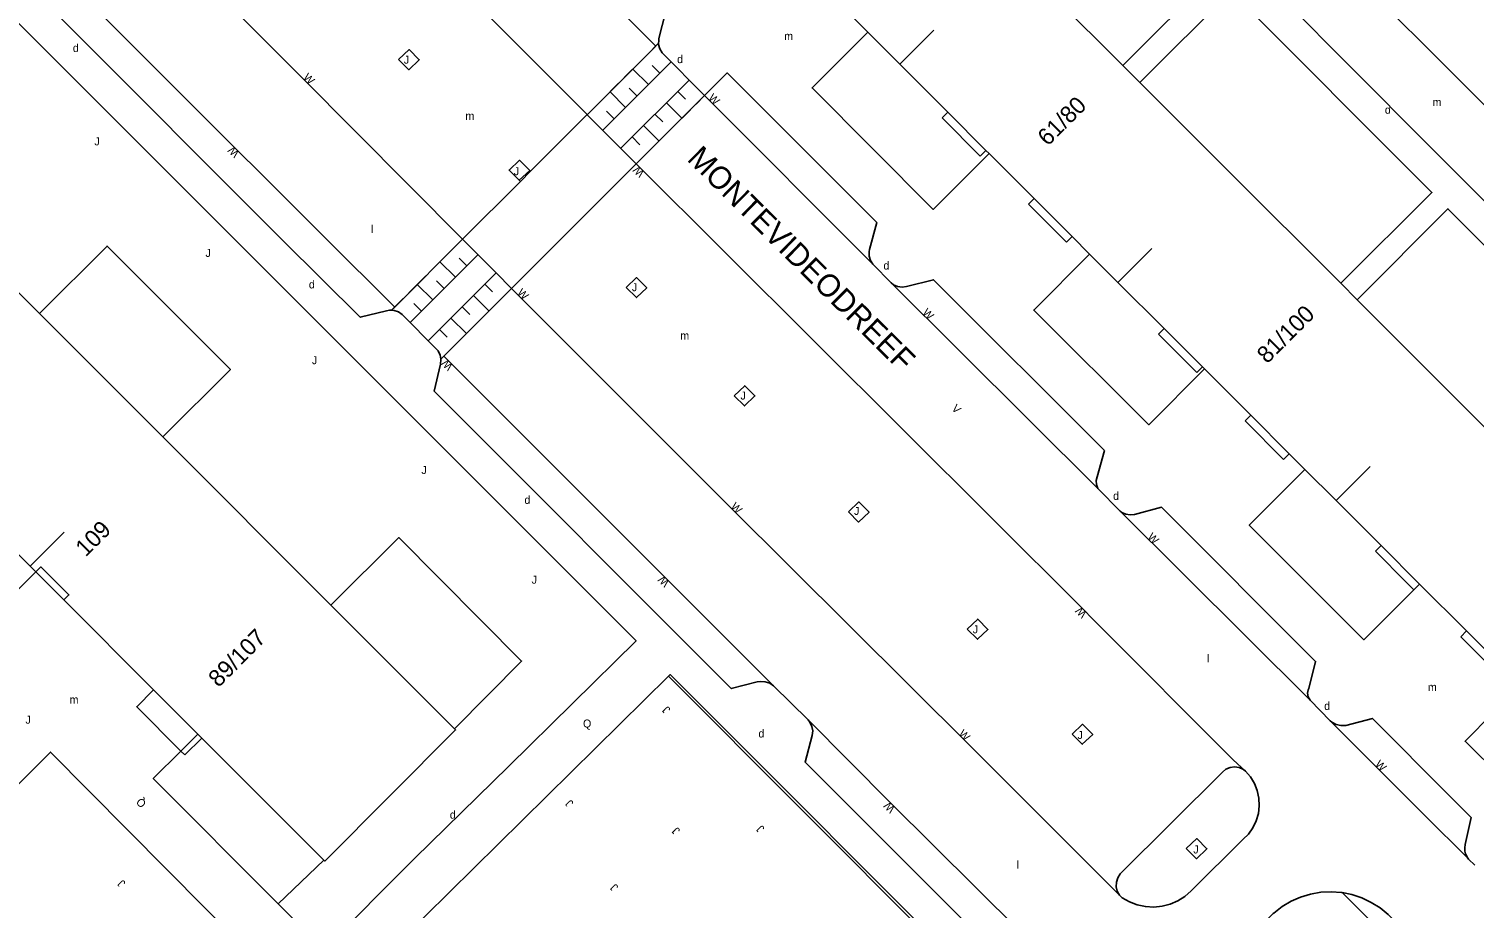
# Model space of a CAD drawing. Extents: x 134999 to 136502, y 457398 to 459002.
# Drawn here: x 135644.5 to 135734.8, y 458872.4 to 458927.3 of the extents above; entities that cross this region are included whole.
import ezdxf

# ---------------------------------------------------------------- set-up
doc = ezdxf.new("R2010")
doc.units = 0
for name, color, linetype in [('RI_DGTB_15', 7, 'Continuous'), ('RI_DGTB_29', 7, 'Continuous'), ('RI_DGTB_3', 7, 'Continuous'), ('RI_DGTB_30', 7, 'Continuous'), ('RI_DGTB_31', 7, 'Continuous'), ('RI_DGTB_35', 7, 'Continuous'), ('RI_DGTB_36', 7, 'Continuous'), ('RI_DGTB_37', 7, 'Continuous'), ('RI_DGTB_43', 7, 'Continuous'), ('RI_DGTB_48', 7, 'Continuous'), ('RI_DGTB_49', 7, 'Continuous'), ('RI_DGTB_53', 7, 'Continuous'), ('RI_DGTB_54', 7, 'Continuous'), ('RI_DGTB_7', 7, 'Continuous')]:
    doc.layers.add(name, color=color, linetype=linetype)

msp = doc.modelspace()

# ---------------------------------------------------------------- linework, layer by layer
at = {"layer": 'RI_DGTB_15'}
for p, q in [((135698.88, 458925.124), (135701.002, 458927.246)), ((135712.516, 458911.486), (135714.638, 458913.608)), ((135726.152, 458897.848), (135728.274, 458899.97)), ((135644.513, 458893.738), (135646.651, 458895.873))]:
    msp.add_line(p, q, dxfattribs=at)
at = {"layer": 'RI_DGTB_3'}
for p, q in [((135712.821, 458925.042), (135705.81, 458932.054)), ((135698.879, 458925.123), (135696.875, 458927.127)), ((135713.881, 458923.983), (135712.821, 458925.042)), ((135719.447, 458918.417), (135713.881, 458923.983)), ((135645.111, 458909.535), (135634.837, 458919.809)), ((135726.437, 458911.426), (135719.447, 458918.417)), ((135712.515, 458911.485), (135710.744, 458913.256)), ((135727.468, 458910.395), (135726.437, 458911.426)), ((135733.083, 458904.779), (135727.468, 458910.395)), ((135652.716, 458901.929), (135645.111, 458909.535)), ((135739.792, 458898.069), (135733.083, 458904.779)), ((135652.814, 458901.831), (135652.716, 458901.929)), ((135663.332, 458891.313), (135652.814, 458901.831)), ((135726.152, 458897.848), (135724.204, 458899.796)), ((135644.889, 458893.392), (135646.636, 458891.642)), ((135671.051, 458883.593), (135663.332, 458891.313))]:
    msp.add_line(p, q, dxfattribs=at)
for points in [[(135696.875, 458927.127), (135695.958, 458928.043)], [(135701.889, 458922.113), (135698.879, 458925.123)], [(135704.27, 458919.732), (135701.889, 458922.113)], [(135704.463, 458919.539), (135704.27, 458919.732)], [(135707.285, 458916.716), (135704.463, 458919.539)], [(135709.657, 458914.344), (135707.285, 458916.716)], [(135710.744, 458913.256), (135709.657, 458914.344)], [(135715.402, 458908.598), (135712.515, 458911.485)], [(135717.796, 458906.204), (135715.402, 458908.598)], [(135717.923, 458906.077), (135717.796, 458906.204)], [(135720.818, 458903.182), (135717.923, 458906.077)], [(135723.222, 458900.778), (135720.818, 458903.182)], [(135637.007, 458901.278), (135644.528, 458893.754)], [(135724.204, 458899.796), (135723.222, 458900.778)], [(135728.963, 458895.035), (135726.152, 458897.848)], [(135731.367, 458892.632), (135728.963, 458895.035)], [(135644.528, 458893.754), (135644.889, 458893.392)], [(135646.636, 458891.642), (135646.949, 458891.955), (135645.204, 458893.702), (135644.889, 458893.392)], [(135734.297, 458889.702), (135731.367, 458892.632)], [(135646.636, 458891.642), (135652.249, 458886.025)], [(135736.761, 458887.238), (135734.297, 458889.702)], [(135652.249, 458886.025), (135655.019, 458883.253)], [(135655.019, 458883.253), (135655.259, 458883.013)], [(135655.259, 458883.013), (135662.876, 458875.391)], [(135671.051, 458883.593), (135671.122, 458883.522), (135662.939, 458875.328), (135662.876, 458875.391)]]:
    msp.add_lwpolyline(points, dxfattribs=at)
at = {"layer": 'RI_DGTB_31'}
for p, q in [((135683.091, 458925.703), (135683.812, 458926.423)), ((135680.314, 458920.993), (135684.594, 458925.268)), ((135681.664, 458924.278), (135682.734, 458925.346)), ((135683.167, 458923.843), (135682.199, 458924.812)), ((135683.881, 458924.555), (135683.397, 458925.04)), ((135680.238, 458922.853), (135681.308, 458923.921)), ((135685.716, 458924.128), (135681.444, 458919.861)), ((135682.454, 458923.13), (135681.97, 458923.615)), ((135681.741, 458922.418), (135680.773, 458923.387)), ((135684.292, 458922.706), (135685.26, 458921.737)), ((135685.004, 458923.417), (135685.488, 458922.932)), ((135686.684, 458923.159), (135686.15, 458922.626)), ((135679.346, 458921.962), (135679.881, 458922.496)), ((135681.027, 458921.705), (135680.543, 458922.19)), ((135683.58, 458921.995), (135684.064, 458921.51)), ((135685.794, 458922.27), (135684.726, 458921.203)), ((135682.868, 458921.283), (135683.836, 458920.314)), ((135682.156, 458920.572), (135682.64, 458920.088)), ((135684.37, 458920.848), (135683.302, 458919.781)), ((135682.946, 458919.425), (135682.412, 458918.892)), ((135675.752, 458918.48), (135675.098, 458917.863)), ((135675.752, 458918.48), (135675.805, 458918.427)), ((135675.169, 458917.792), (135675.098, 458917.863)), ((135671.031, 458913.658), (135671.562, 458914.189)), ((135668.281, 458908.975), (135672.53, 458913.22)), ((135669.615, 458912.243), (135670.677, 458913.305)), ((135671.114, 458911.805), (135670.146, 458912.774)), ((135671.822, 458912.513), (135671.338, 458912.997)), ((135668.198, 458910.828), (135669.26, 458911.89)), ((135673.656, 458912.08), (135669.408, 458907.838)), ((135669.697, 458910.39), (135668.729, 458911.359)), ((135670.406, 458911.098), (135669.922, 458911.582)), ((135672.948, 458911.373), (135673.432, 458910.889)), ((135674.624, 458911.111), (135674.093, 458910.581)), ((135667.111, 458909.742), (135667.844, 458910.475)), ((135668.989, 458909.683), (135668.505, 458910.167)), ((135672.24, 458910.666), (135673.208, 458909.697)), ((135673.739, 458910.227), (135672.677, 458909.167)), ((135670.824, 458909.252), (135671.792, 458908.283)), ((135671.532, 458909.959), (135672.016, 458909.475)), ((135670.116, 458908.545), (135670.6, 458908.061)), ((135672.323, 458908.813), (135671.261, 458907.753))]:
    msp.add_line(p, q, dxfattribs=at)
for points in [[(135667.562, 458925.41), (135668.216, 458926.027), (135668.852, 458925.39), (135668.198, 458924.773)], [(135681.782, 458911.169), (135682.436, 458911.786), (135683.072, 458911.149), (135682.418, 458910.532)], [(135688.536, 458904.405), (135689.19, 458905.022), (135689.826, 458904.385), (135689.172, 458903.768)], [(135695.676, 458897.146), (135696.33, 458897.763), (135696.966, 458897.126), (135696.312, 458896.509)], [(135703.098, 458889.824), (135703.752, 458890.441), (135704.388, 458889.804), (135703.734, 458889.187)], [(135709.653, 458883.26), (135710.307, 458883.877), (135710.943, 458883.24), (135710.289, 458882.623)], [(135716.786, 458876.112), (135717.44, 458876.729), (135718.076, 458876.092), (135717.422, 458875.475)]]:
    msp.add_lwpolyline(points, close=True, dxfattribs=at)
for points in [[(135675.098, 458917.863), (135674.462, 458918.5), (135675.116, 458919.117), (135675.752, 458918.48)], [(135670.907, 458907.399), (135670.199, 458906.692)]]:
    msp.add_lwpolyline(points, dxfattribs=at)
at = {"layer": 'RI_DGTB_48'}
msp.add_line((135704.398, 458866.87), (135684.429, 458886.873), dxfattribs=at)
for points in [[(135652.814, 458901.831), (135657.043, 458906.049), (135649.341, 458913.749), (135645.111, 458909.535)], [(135671.051, 458883.593), (135675.241, 458887.817), (135667.564, 458895.536), (135663.332, 458891.313)]]:
    msp.add_lwpolyline(points, dxfattribs=at)
at = {"layer": 'RI_DGTB_49'}
msp.add_line((135662.876, 458875.391), (135660.036, 458872.653), dxfattribs=at)
at = {"layer": 'RI_DGTB_53'}
msp.add_line((135734.374, 458875.512), (135731.691, 458878.171), dxfattribs=at)
for points in [[(135711.068, 458890.314), (135719.709, 458881.645), (135720.486, 458880.95)], [(135703.286, 458882.533), (135711.869, 458873.948), (135712.667, 458873.138)], [(135712.667, 458873.138), (135712.62, 458873.194), (135712.476, 458873.443), (135712.407, 458873.721), (135712.416, 458874.008), (135712.504, 458874.281), (135712.664, 458874.519), (135719.041, 458880.88), (135719.263, 458881.061), (135719.527, 458881.174), (135719.811, 458881.211), (135720.095, 458881.168), (135720.356, 458881.048), (135720.486, 458880.95)], [(135720.486, 458880.95), (135720.795, 458880.589), (135721.046, 458880.178), (135721.225, 458879.732), (135721.329, 458879.262), (135721.353, 458878.782), (135721.297, 458878.305), (135721.163, 458877.843), (135720.954, 458877.409), (135720.677, 458877.017), (135720.349, 458876.685), (135717.091, 458873.457), (135716.697, 458873.117), (135716.256, 458872.841), (135715.778, 458872.636), (135715.274, 458872.506), (135714.756, 458872.455), (135714.237, 458872.484), (135713.728, 458872.592), (135713.241, 458872.777), (135712.789, 458873.034), (135712.73, 458873.074), (135712.667, 458873.138)], [(135733.26, 458879.384), (135734.591, 458878.041), (135734.211, 458876.351), (135734.187, 458876.146), (135734.201, 458875.941), (135734.243, 458875.781), (135734.374, 458875.512)], [(135734.831, 458875.071), (135734.421, 458875.451), (135734.374, 458875.512)], [(135726.531, 458873.352), (135740.439, 458859.415), (135739.587, 458858.572), (135738.36, 458857.374), (135736.07, 458855.088), (135733.096, 458858.085), (135734.521, 458859.56), (135724.546, 458869.573), (135715.796, 458860.821), (135713.416, 458863.202)], [(135713.775, 458863.564), (135721.324, 458871.18), (135722.215, 458872.041), (135722.258, 458872.08), (135722.773, 458872.48), (135723.333, 458872.814), (135723.929, 458873.078), (135724.554, 458873.266), (135725.196, 458873.376), (135725.847, 458873.408), (135726.498, 458873.359), (135726.531, 458873.352)], [(135726.531, 458873.352), (135727.137, 458873.231), (135727.756, 458873.025), (135728.345, 458872.746), (135728.896, 458872.396), (135729.399, 458871.982), (135729.577, 458871.811), (135740.516, 458860.86), (135753.593, 458847.79), (135762.416, 458838.96)]]:
    msp.add_lwpolyline(points, dxfattribs=at)
at = {"layer": 'RI_DGTB_54'}
for p, q in [((135686.684, 458923.159), (135682.412, 458918.892)), ((135697.198, 458912.622), (135686.684, 458923.159)), ((135679.345, 458921.963), (135675.805, 458918.427)), ((135682.412, 458918.892), (135679.346, 458921.962)), ((135682.412, 458918.892), (135674.624, 458911.111)), ((135675.805, 458918.427), (135675.169, 458917.792)), ((135675.169, 458917.792), (135671.562, 458914.189)), ((135671.562, 458914.189), (135667.313, 458909.944)), ((135697.198, 458912.622), (135698.352, 458911.451)), ((135674.623, 458911.111), (135670.387, 458906.88)), ((135674.624, 458911.111), (135674.623, 458911.111)), ((135711.255, 458898.604), (135698.352, 458911.451)), ((135667.313, 458909.944), (135667.111, 458909.742)), ((135670.387, 458906.88), (135670.199, 458906.692)), ((135690.998, 458886.266), (135670.387, 458906.88)), ((135711.255, 458898.604), (135712.654, 458897.195)), ((135724.53, 458885.383), (135712.654, 458897.195)), ((135690.998, 458886.266), (135693.148, 458884.147)), ((135725.783, 458884.086), (135724.53, 458885.383)), ((135731.691, 458878.171), (135725.783, 458884.086))]:
    msp.add_line(p, q, dxfattribs=at)
for points in [[(135678.495, 458979.489), (135699.954, 458957.963), (135709.73, 458948.185), (135751.834, 458906.195), (135754.441, 458903.651)], [(135675.453, 458976.614), (135695.915, 458955.997), (135704.792, 458947.323), (135731.768, 458920.225), (135747.795, 458904.229), (135753.219, 458898.847)], [(135651.837, 458949.62), (135669.276, 458932.044), (135679.345, 458921.963)], [(135616.576, 458938.07), (135625.001, 458946.52), (135629.557, 458941.96), (135631.516, 458939.973), (135682.401, 458889.093), (135674.455, 458881.263), (135668.562, 458875.489), (135662.878, 458869.805), (135660.036, 458872.653)], [(135631.952, 458945.262), (135630.543, 458943.876), (135646.457, 458927.997), (135660.322, 458914.11), (135665.167, 458909.305), (135666.812, 458909.716), (135666.991, 458909.748), (135667.111, 458909.742)], [(135631.952, 458945.262), (135644.05, 458933.154), (135662.914, 458914.321), (135667.313, 458909.944)], [(135712.821, 458925.042), (135718.535, 458930.735), (135717.774, 458931.516), (135705.93, 458943.324), (135700.256, 458937.609)], [(135644.101, 458941.734), (135661.514, 458924.29), (135671.562, 458914.189)], [(135686.684, 458923.159), (135684.041, 458925.822), (135683.89, 458926.073), (135683.812, 458926.355), (135683.813, 458926.648), (135683.827, 458926.728), (135684.232, 458928.355), (135673.595, 458939.071), (135671.896, 458938.635), (135671.606, 458938.616), (135671.321, 458938.677), (135671.063, 458938.813), (135670.923, 458938.933)], [(135670.923, 458938.933), (135683.626, 458926.237), (135679.346, 458921.962)], [(135726.437, 458911.426), (135732.136, 458917.103), (135719.588, 458929.68), (135713.881, 458923.983)], [(135704.463, 458919.539), (135700.978, 458916.042), (135693.396, 458923.631), (135696.875, 458927.127)], [(135697.198, 458912.622), (135697.046, 458912.857), (135696.967, 458913.126), (135696.966, 458913.406), (135696.997, 458913.548), (135697.445, 458915.219), (135688.094, 458924.567), (135686.684, 458923.159)], [(135682.412, 458918.892), (135710.226, 458891.191), (135711.068, 458890.314)], [(135739.792, 458898.069), (135745.494, 458903.742), (135733.138, 458916.08), (135727.468, 458910.395)], [(135671.562, 458914.189), (135673.656, 458912.08), (135674.623, 458911.111)], [(135717.923, 458906.077), (135714.439, 458902.589), (135707.257, 458909.752), (135710.744, 458913.256)], [(135674.623, 458911.111), (135688.274, 458897.431), (135703.286, 458882.533)], [(135711.255, 458898.604), (135711.167, 458898.847), (135711.157, 458899.105), (135711.219, 458899.34), (135711.674, 458900.98), (135700.987, 458911.65), (135699.3, 458911.22), (135699.024, 458911.181), (135698.747, 458911.222), (135698.494, 458911.339), (135698.352, 458911.451)], [(135667.111, 458909.742), (135667.278, 458909.733), (135667.549, 458909.64), (135667.784, 458909.476), (135669.91, 458907.331), (135670.022, 458907.197), (135670.151, 458906.943), (135670.199, 458906.692)], [(135690.998, 458886.266), (135690.753, 458886.435), (135690.471, 458886.533), (135690.174, 458886.552), (135689.974, 458886.52), (135688.351, 458886.104), (135669.772, 458904.696), (135670.178, 458906.379), (135670.204, 458906.663), (135670.199, 458906.692)], [(135644.889, 458893.392), (135642.064, 458890.597), (135634.082, 458898.619), (135635.816, 458900.349)], [(135731.013, 458892.278), (135727.881, 458889.154), (135720.725, 458896.318), (135724.204, 458899.796)], [(135724.53, 458885.383), (135724.414, 458885.581), (135724.373, 458885.807), (135724.411, 458886.033), (135724.44, 458886.102), (135724.869, 458887.799), (135715.235, 458897.429), (135713.561, 458896.987), (135713.286, 458896.951), (135713.011, 458896.994), (135712.76, 458897.113), (135712.654, 458897.195)], [(135731.367, 458892.632), (135731.013, 458892.278)], [(135684.429, 458886.873), (135667.693, 458870.381), (135665.939, 458868.579)], [(135704.557, 458866.944), (135684.532, 458886.974), (135684.429, 458886.873)], [(135740.941, 458876.161), (135734.212, 458882.808), (135737.68, 458886.319)], [(135709.022, 458868.317), (135708.701, 458868.469), (135708.355, 458868.545), (135708.094, 458868.551), (135706.38, 458868.084), (135692.964, 458881.506), (135693.407, 458883.178), (135693.438, 458883.462), (135693.39, 458883.744), (135693.266, 458884.001), (135693.148, 458884.147)], [(135709.022, 458868.317), (135698.297, 458878.963), (135693.148, 458884.147)], [(135733.26, 458879.384), (135728.423, 458884.243), (135726.756, 458883.801), (135726.45, 458883.791), (135726.153, 458883.861), (135725.883, 458884.005), (135725.783, 458884.086)], [(135653.957, 458882.196), (135655.019, 458883.253)], [(135664.415, 458863.012), (135663.73, 458864.069), (135660.297, 458867.505), (135645.806, 458882.137), (135637.806, 458874.137)], [(135660.036, 458872.653), (135652.228, 458880.475), (135653.957, 458882.196)]]:
    msp.add_lwpolyline(points, dxfattribs=at)
at = {"layer": 'RI_DGTB_7'}
for p, q in [((135703.916, 458919.378), (135701.534, 458921.759)), ((135704.27, 458919.732), (135703.916, 458919.378)), ((135707.285, 458916.716), (135706.93, 458916.361)), ((135709.303, 458913.99), (135706.93, 458916.361)), ((135717.442, 458905.85), (135715.048, 458908.245)), ((135717.796, 458906.204), (135717.442, 458905.85)), ((135720.818, 458903.182), (135720.464, 458902.828)), ((135722.867, 458900.424), (135720.464, 458902.828)), ((135728.963, 458895.035), (135728.609, 458894.681)), ((135730.55, 458892.741), (135728.609, 458894.681)), ((135734.297, 458889.702), (135733.942, 458889.347)), ((135736.406, 458886.883), (135733.942, 458889.347))]:
    msp.add_line(p, q, dxfattribs=at)
for points in [[(135701.889, 458922.113), (135701.534, 458921.759)], [(135709.657, 458914.344), (135709.303, 458913.99)], [(135715.402, 458908.598), (135715.048, 458908.245)], [(135723.222, 458900.778), (135722.867, 458900.424)], [(135731.013, 458892.278), (135730.55, 458892.741)], [(135731.367, 458892.632), (135731.013, 458892.278)], [(135652.249, 458886.025), (135651.189, 458884.966), (135653.957, 458882.196)], [(135654.199, 458881.954), (135655.259, 458883.013)], [(135653.957, 458882.196), (135654.199, 458881.954)]]:
    msp.add_lwpolyline(points, dxfattribs=at)

# ---------------------------------------------------------------- texts
at = {"layer": 'RI_DGTB_29'}
for p in [(135647.201, 458925.881), (135684.965, 458925.183), (135697.861, 458912.286), (135661.953, 458911.105), (135712.211, 458897.895), (135675.423, 458897.647), (135725.405, 458884.771), (135690.046, 458883.048), (135670.762, 458877.977)]:
    msp.add_text('d', height=0.5, dxfattribs=at).set_placement(p)
msp.add_text('d', height=0.5, rotation=359.99965, dxfattribs=at).set_placement((135729.2, 458922.02))
at = {"layer": 'RI_DGTB_30'}
for s, rotation, p in [('W', 314.76434, (135661.556, 458924.249)), ('W', 314.983, (135686.875, 458922.968)), ('W', 135.04527, (135657.638, 458919.582)), ('W', 134.80907, (135682.957, 458918.348)), ('W', 314.76434, (135674.934, 458910.8)), ('W', 314.983, (135700.26, 458909.553)), ('W', 135.04527, (135670.992, 458906.276)), ('V', 314.983, (135702.083, 458903.555)), ('W', 314.76434, (135688.276, 458897.432)), ('W', 314.983, (135714.327, 458895.533)), ('W', 135.04527, (135684.524, 458892.755)), ('W', 134.80907, (135710.609, 458890.808)), ('W', 314.76434, (135702.52, 458883.239)), ('W', 314.983, (135728.55, 458881.337)), ('W', 135.04527, (135698.629, 458878.632))]:
    msp.add_text(s, height=0.5, rotation=rotation, dxfattribs=at).set_placement(p)
at = {"layer": 'RI_DGTB_31'}
for s, p in [('J', (135667.887, 458925.148)), ('J', (135648.545, 458920.045)), ('J', (135674.759, 458918.179)), ('J', (135655.487, 458913.076)), ('J', (135682.14, 458910.934)), ('J', (135662.142, 458906.372)), ('J', (135688.923, 458904.161)), ('J', (135668.982, 458899.511)), ('J', (135696.019, 458896.952)), ('J', (135675.873, 458892.656)), ('J', (135703.439, 458889.555)), ('J', (135644.239, 458883.908)), ('Q', (135679.082, 458883.669)), ('J', (135709.993, 458882.952)), ('J', (135717.227, 458875.803))]:
    msp.add_text(s, height=0.5, dxfattribs=at).set_placement(p)
for s, p in [('J', (135684.579, 458884.823)), ('Q', (135651.828, 458878.956)), ('J', (135678.521, 458878.978)), ('J', (135690.464, 458877.384)), ('J', (135685.183, 458877.262)), ('J', (135650.527, 458873.972)), ('J', (135681.322, 458873.728))]:
    msp.add_text(s, height=0.5, rotation=135.28978, dxfattribs=at).set_placement(p)
at = {"layer": 'RI_DGTB_35'}
msp.add_text('89/107', height=1.054, rotation=44.9845, dxfattribs=at).set_placement((135656.304, 458886.132))
at = {"layer": 'RI_DGTB_36'}
for s, rotation, p in [('61/80', 44.9922, (135708.132, 458919.955)), ('81/100', 44.9922, (135721.841, 458906.359)), ('109', 44.9845, (135648, 458894.283))]:
    msp.add_text(s, height=1.054, rotation=rotation, dxfattribs=at).set_placement(p)
at = {"layer": 'RI_DGTB_37'}
msp.add_text('MONTEVIDEODREEF', height=1.4, rotation=315.26179, dxfattribs=at).set_placement((135685.526, 458919.138))
at = {"layer": 'RI_DGTB_43'}
for s, p in [('m', (135691.658, 458926.626)), ('m', (135732.178, 458922.498)), ('m', (135671.733, 458921.635)), ('l', (135665.839, 458914.56)), ('m', (135685.161, 458907.909)), ('l', (135718.074, 458887.743)), ('m', (135731.884, 458885.951)), ('m', (135646.995, 458885.163)), ('l', (135706.193, 458874.853))]:
    msp.add_text(s, height=0.5, dxfattribs=at).set_placement(p)

doc.saveas('drawing.dxf')
